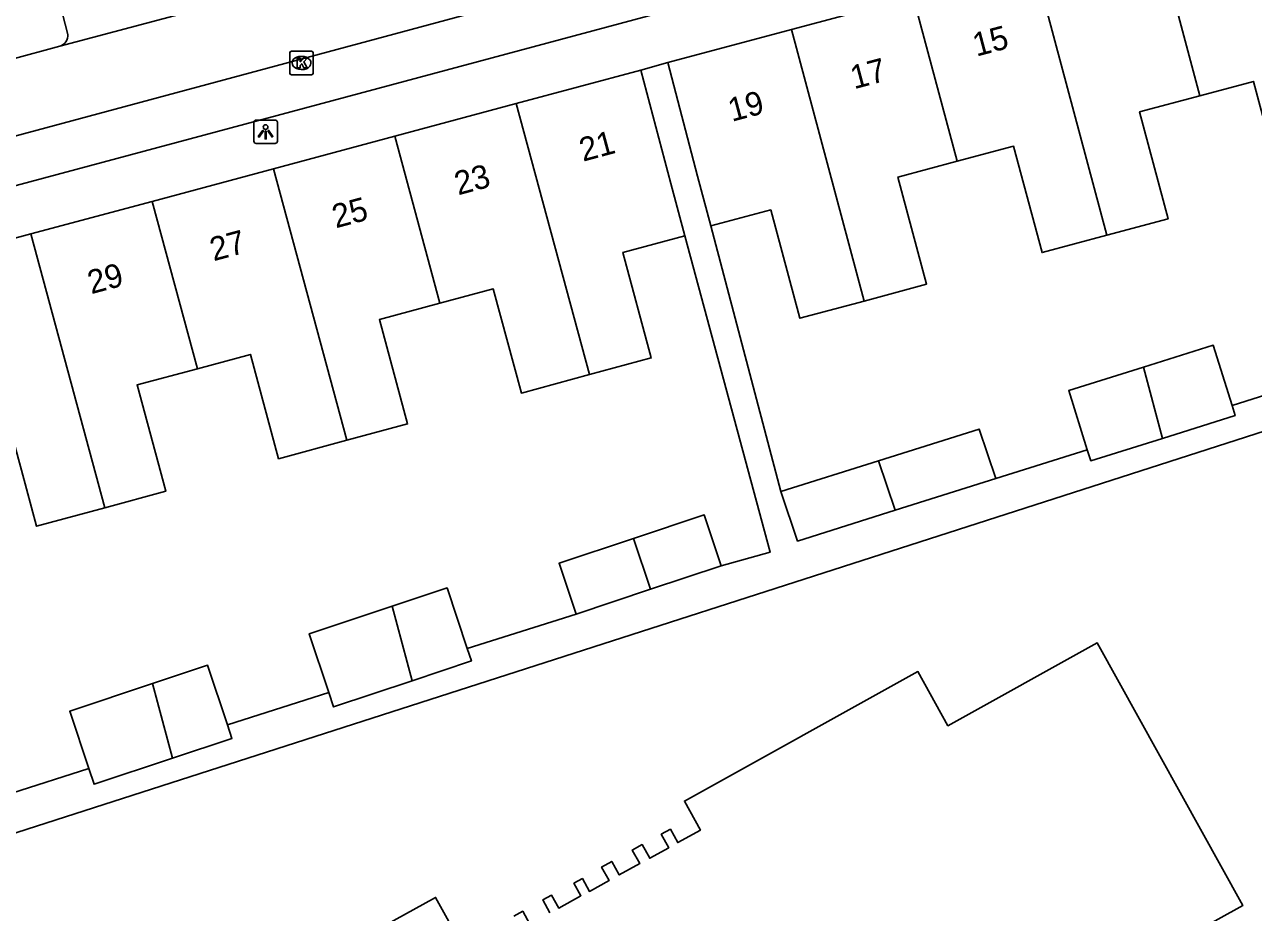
# Model space of a CAD drawing. Extents: x 159265 to 160143, y 383413 to 384319.
# Drawn here: x 159680.9 to 159733, y 383911.3 to 383948.9 of the extents above; entities that cross this region are included whole.
import ezdxf

# ---------------------------------------------------------------- set-up
doc = ezdxf.new("R2010")
doc.units = 0
for name, color, linetype in [('IMGEO_Kolk', 7, 'Continuous'), ('IMGEO_Lichtpunt', 7, 'Continuous'), ('IMGEO_Pand', 7, 'Continuous'), ('IMGEO_Pand_nummerreeks', 7, 'Continuous'), ('IMGEO_Parkeervlak_open', 7, 'Continuous'), ('IMGEO_Rijbaan_lokaal_open', 7, 'Continuous'), ('IMGEO_Voetpad_open', 7, 'Continuous')]:
    doc.layers.add(name, color=color, linetype=linetype)

msp = doc.modelspace()

# ---------------------------------------------------------------- linework, layer by layer
at = {"layer": 'IMGEO_Kolk'}
for p, q in [((159692.144, 383946.874), (159692.144, 383947.726)), ((159692.219, 383947.8), (159693.071, 383947.8)), ((159692.632, 383947.58), (159692.657, 383947.58)), ((159693.145, 383947.726), (159693.145, 383946.874)), ((159692.655, 383947.02), (159692.63, 383947.02)), ((159693.071, 383946.8), (159692.219, 383946.8))]:
    msp.add_line(p, q, dxfattribs=at)
for points in [[(159692.144, 383946.874), (159692.144, 383947.726)], [(159692.219, 383947.8), (159693.071, 383947.8)], [(159692.465, 383947.5), (159692.588, 383947.5), (159692.588, 383947.349), (159692.718, 383947.5), (159692.882, 383947.5), (159692.736, 383947.349), (159692.889, 383947.1), (159692.737, 383947.1), (159692.652, 383947.264), (159692.588, 383947.197), (159692.588, 383947.1), (159692.465, 383947.1), (159692.465, 383947.5)], [(159693.145, 383947.726), (159693.145, 383946.874)], [(159693.071, 383946.8), (159692.219, 383946.8)]]:
    msp.add_lwpolyline(points, dxfattribs=at)
for centre, start, end in [((159692.221, 383947.724), 91.552, 178.448), ((159692.221, 383947.724), 91.552, 178.448), ((159693.069, 383947.724), 1.552, 88.448), ((159693.069, 383947.724), 1.552, 88.448), ((159692.221, 383946.876), 181.552, 268.448), ((159692.221, 383946.876), 181.552, 268.448), ((159693.069, 383946.876), 271.552, 358.448), ((159693.069, 383946.876), 271.552, 358.448)]:
    msp.add_arc(centre, 0.0765, start, end, dxfattribs=at)
for centre, major_axis, ratio, start_param, end_param in [((159692.631, 383947.3), (-0.387, 0.002), 0.722429, 4.712389, 7.853982), ((159692.656, 383947.3), (-0.39, 0.002), 0.717154, 1.570796, 4.712389)]:
    msp.add_ellipse(centre, major_axis=major_axis, ratio=ratio, start_param=start_param, end_param=end_param, dxfattribs=at)
at = {"layer": 'IMGEO_Lichtpunt'}
for p, q in [((159690.622, 383944.785), (159690.622, 383943.978)), ((159690.622, 383944.785), (159690.622, 383943.978)), ((159691.524, 383944.88), (159690.716, 383944.88)), ((159691.524, 383944.88), (159690.716, 383944.88)), ((159691.618, 383943.978), (159691.618, 383944.785)), ((159691.618, 383943.978), (159691.618, 383944.785)), ((159690.716, 383943.884), (159691.524, 383943.884)), ((159690.716, 383943.884), (159691.524, 383943.884))]:
    msp.add_line(p, q, dxfattribs=at)
for points in [[(159690.996, 383944.449), (159691.035, 383944.421), (159690.847, 383944.159), (159690.809, 383944.186), (159690.996, 383944.449)], [(159691.098, 383944.401), (159691.145, 383944.401), (159691.145, 383944.079), (159691.098, 383944.079), (159691.098, 383944.401)], [(159691.208, 383944.421), (159691.246, 383944.448), (159691.433, 383944.186), (159691.394, 383944.158), (159691.208, 383944.421)]]:
    msp.add_lwpolyline(points, dxfattribs=at)
msp.add_circle((159691.121, 383944.583), 0.0994, dxfattribs=at)
for centre, start, end in [((159690.716, 383944.785), 90, 180), ((159690.716, 383944.785), 90, 180), ((159691.524, 383944.785), 0, 90), ((159691.524, 383944.785), 0, 90), ((159690.716, 383943.978), 180, 270), ((159690.716, 383943.978), 180, 270), ((159691.524, 383943.978), 270, 0), ((159691.524, 383943.978), 270, 360)]:
    msp.add_arc(centre, 0.0946, start, end, dxfattribs=at)
at = {"layer": 'IMGEO_Pand'}
for points in [[(159730.777, 383945.91), (159728.92, 383952.86)], [(159723.761, 383951.481), (159726.83, 383939.993)], [(159713.443, 383948.72), (159718.603, 383950.101)], [(159718.603, 383950.101), (159720.466, 383943.127)], [(159708.19, 383947.315), (159713.443, 383948.72)], [(159716.522, 383937.2), (159713.443, 383948.72)], [(159701.754, 383945.574), (159707.051, 383946.996)], [(159707.051, 383946.996), (159708.315, 383942.191), (159708.907, 383939.972)], [(159710.018, 383940.386), (159709.455, 383942.495), (159708.19, 383947.315)], [(159737.154, 383942.734), (159734.265, 383941.962), (159733.048, 383946.516), (159730.777, 383945.91)], [(159730.777, 383945.91), (159728.215, 383945.225), (159729.428, 383940.688), (159726.83, 383939.993)], [(159696.606, 383944.192), (159701.754, 383945.574)], [(159701.754, 383945.574), (159704.861, 383934.077)], [(159691.458, 383942.81), (159696.606, 383944.192)], [(159696.606, 383944.192), (159698.521, 383937.106)], [(159726.83, 383939.993), (159724.076, 383939.257), (159722.871, 383943.769), (159720.466, 383943.127)], [(159686.31, 383941.428), (159691.458, 383942.81)], [(159694.571, 383931.289), (159691.458, 383942.81)], [(159720.466, 383943.127), (159717.956, 383942.456), (159719.172, 383937.909), (159716.522, 383937.2)], [(159681.16, 383940.045), (159686.31, 383941.428)], [(159688.227, 383934.329), (159686.31, 383941.428)], [(159716.522, 383937.2), (159713.793, 383936.47), (159712.564, 383941.067), (159710.018, 383940.386)], [(159675.88, 383938.628), (159681.16, 383940.045)], [(159684.3, 383928.431), (159681.16, 383940.045)], [(159708.907, 383939.972), (159706.282, 383939.263), (159707.492, 383934.788), (159704.861, 383934.077)], [(159675.88, 383938.628), (159677.211, 383933.783), (159677.821, 383931.519), (159680.176, 383932.155), (159680.754, 383930.02), (159681.397, 383927.646), (159684.3, 383928.431)], [(159704.861, 383934.077), (159701.975, 383933.297), (159700.78, 383937.716), (159698.521, 383937.106)], [(159698.521, 383937.106), (159695.948, 383936.41), (159697.145, 383931.984), (159694.571, 383931.289)], [(159694.571, 383931.289), (159691.668, 383930.505), (159690.472, 383934.937), (159688.227, 383934.329)], [(159728.383, 383934.395), (159731.339, 383935.321), (159732.14, 383932.76)], [(159688.227, 383934.329), (159685.668, 383933.638), (159686.887, 383929.129), (159684.3, 383928.431)], [(159728.383, 383934.395), (159725.21, 383933.402), (159725.997, 383930.888)], [(159729.187, 383931.373), (159728.383, 383934.395)], [(159729.187, 383931.373), (159732.272, 383932.339), (159732.14, 383932.76)], [(159717.135, 383930.42), (159721.406, 383931.765), (159722.117, 383929.665)], [(159725.997, 383930.888), (159726.143, 383930.42), (159729.187, 383931.373)], [(159717.135, 383930.42), (159712.988, 383929.113)], [(159717.846, 383928.319), (159717.135, 383930.42)], [(159717.846, 383928.319), (159722.117, 383929.665)], [(159712.988, 383929.113), (159713.699, 383927.012), (159717.846, 383928.319)], [(159710.457, 383925.97), (159709.74, 383928.122), (159706.74, 383927.123)], [(159706.74, 383927.123), (159703.58, 383926.071), (159704.296, 383923.919)], [(159706.74, 383927.123), (159707.457, 383924.971)], [(159707.457, 383924.971), (159710.457, 383925.97)], [(159699.682, 383922.457), (159698.825, 383925.029), (159696.489, 383924.251)], [(159704.296, 383923.919), (159707.457, 383924.971)], [(159696.489, 383924.251), (159692.974, 383923.079), (159693.803, 383920.591)], [(159696.489, 383924.251), (159697.34, 383921.088)], [(159697.34, 383921.088), (159699.858, 383921.928), (159699.682, 383922.457)], [(159703.186, 383911.235), (159702.88, 383911.787), (159703.254, 383911.995), (159703.56, 383911.441), (159704.501, 383911.963), (159704.207, 383912.494), (159704.566, 383912.693), (159704.867, 383912.149), (159705.696, 383912.609), (159705.38, 383913.18), (159705.812, 383913.42), (159706.13, 383912.846), (159707.003, 383913.33), (159706.684, 383913.904), (159707.102, 383914.136), (159707.425, 383913.555), (159708.231, 383914.001), (159707.913, 383914.573), (159708.299, 383914.787), (159708.615, 383914.219), (159709.577, 383914.753), (159708.896, 383915.981), (159718.804, 383921.477), (159720.081, 383919.176), (159726.419, 383922.692), (159732.598, 383911.553), (159726.323, 383908.072)], [(159689.496, 383919.224), (159688.656, 383921.745), (159686.319, 383920.967)], [(159686.319, 383920.967), (159682.805, 383919.795), (159683.617, 383917.358)], [(159686.319, 383920.967), (159687.171, 383917.804)], [(159693.803, 383920.591), (159694.008, 383919.977), (159697.34, 383921.088)], [(159687.171, 383917.804), (159689.689, 383918.644), (159689.496, 383919.224)], [(159683.617, 383917.358), (159683.839, 383916.693), (159687.171, 383917.804)], [(159694.386, 383909.706), (159698.332, 383911.895), (159699.745, 383909.348)], [(159701.653, 383911.093), (159702.037, 383911.306), (159702.337, 383910.764)]]:
    msp.add_lwpolyline(points, dxfattribs=at)
at = {"layer": 'IMGEO_Parkeervlak_open'}
msp.add_lwpolyline([(159682.392, 383949.821), (159682.72, 383948.515)], dxfattribs=at)
msp.add_arc((159682.261, 383948.458), 0.463, 285.1874, 7.1182, dxfattribs=at)
at = {"layer": 'IMGEO_Rijbaan_lokaal_open'}
for points in [[(159682.382, 383948.011), (159694.803, 383951.329)], [(159657.39, 383937.992), (159704.87, 383950.769)], [(159682.382, 383948.011), (159680.31, 383947.449)]]:
    msp.add_lwpolyline(points, dxfattribs=at)
at = {"layer": 'IMGEO_Voetpad_open'}
for points in [[(159772, 383966.637), (159658.57, 383936.213)], [(159707.051, 383946.996), (159708.19, 383947.315)], [(159710.018, 383940.386), (159712.988, 383929.113)], [(159708.907, 383939.972), (159712.536, 383926.537), (159710.457, 383925.97)], [(159747.001, 383936.022), (159672.409, 383912.034)], [(159732.14, 383932.76), (159736.201, 383934.049)], [(159722.117, 383929.665), (159725.997, 383930.888)], [(159704.296, 383923.919), (159699.682, 383922.457)], [(159693.803, 383920.591), (159689.496, 383919.224)], [(159683.617, 383917.358), (159680.351, 383916.321)]]:
    msp.add_lwpolyline(points, dxfattribs=at)

# ---------------------------------------------------------------- texts
at = {"layer": 'IMGEO_Pand_nummerreeks'}
for s, rotation, p in [('15', 14.9141, (159721.288, 383947.564)), ('17', 14.9141, (159716.098, 383946.182)), ('19', 14.9141, (159710.908, 383944.8)), ('21', 15.0745, (159704.593, 383943.108)), ('23', 15.0745, (159699.292, 383941.68)), ('25', 15.0745, (159694.101, 383940.281)), ('27', 15.0745, (159688.91, 383938.883)), ('29', 15.0745, (159683.719, 383937.485))]:
    msp.add_text(s, height=1, rotation=rotation, dxfattribs=at).set_placement(p)

doc.saveas('drawing.dxf')
